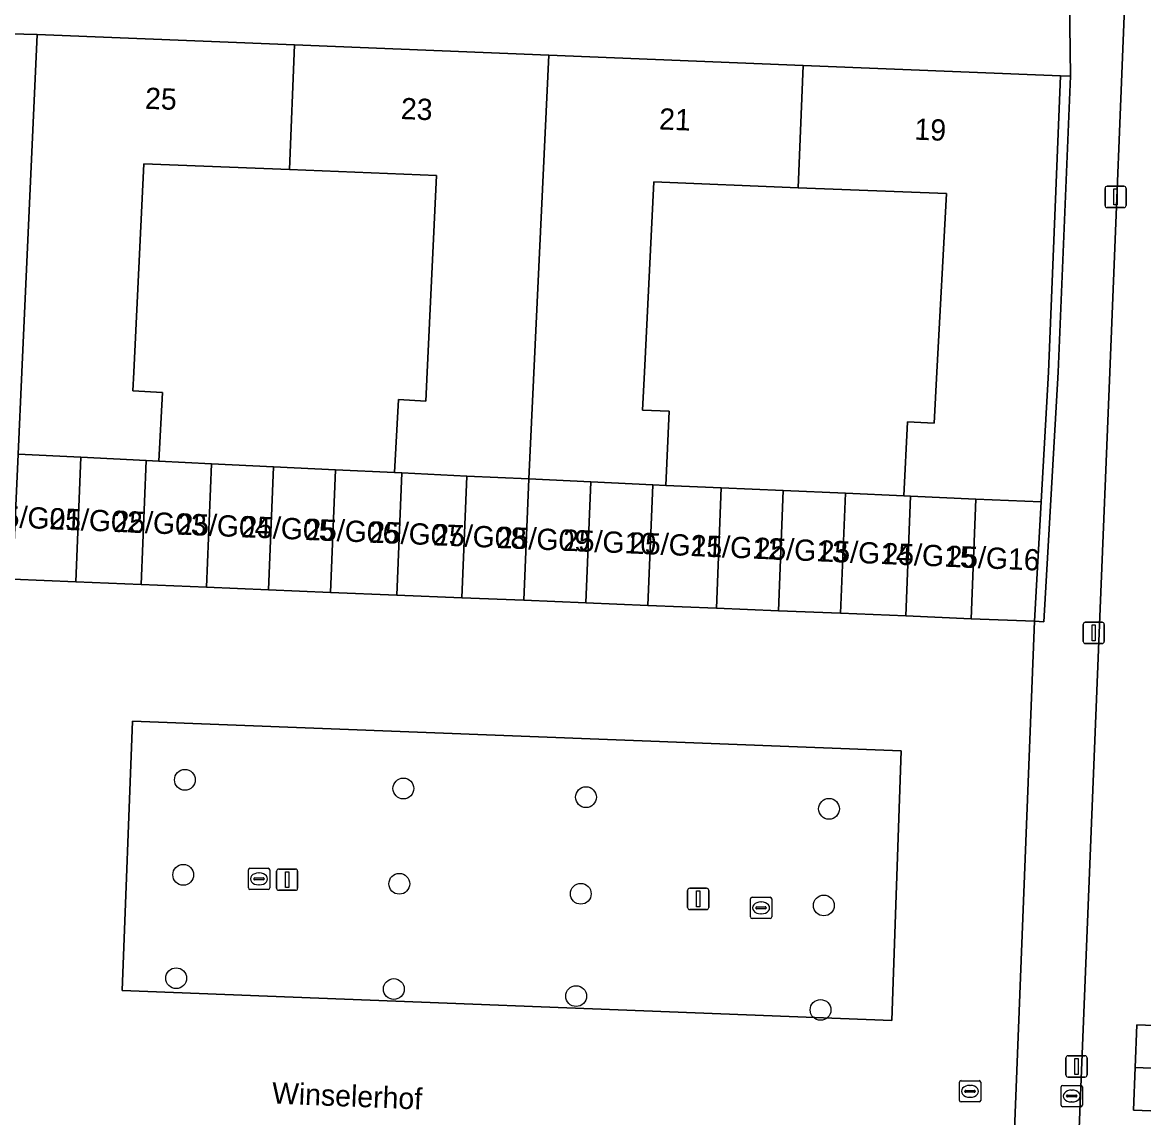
# Model space of a CAD drawing. Extents: x 160786 to 161429, y 386828 to 387485.
# Drawn here: x 161039.4 to 161092.1, y 386964.9 to 387016.5 of the extents above; entities that cross this region are included whole.
import ezdxf

# ---------------------------------------------------------------- set-up
doc = ezdxf.new("R2010")
doc.units = 0
for name, color, linetype in [('IMGEO_Boom', 7, 'Continuous'), ('IMGEO_Erf', 7, 'Continuous'), ('IMGEO_Groenvoorziening', 7, 'Continuous'), ('IMGEO_Kolk', 7, 'Continuous'), ('IMGEO_Lichtmast', 7, 'Continuous'), ('IMGEO_Openbare_ruimte_label', 7, 'Continuous'), ('IMGEO_Pand', 7, 'Continuous'), ('IMGEO_Pand_nummerreeks', 7, 'Continuous'), ('IMGEO_Parkeervlak_open', 7, 'Continuous'), ('IMGEO_Rijbaan_lokaal_open', 7, 'Continuous'), ('IMGEO_Rioolput', 7, 'Continuous'), ('IMGEO_Voetpad_open', 7, 'Continuous')]:
    doc.layers.add(name, color=color, linetype=linetype)

msp = doc.modelspace()

# ---------------------------------------------------------------- linework, layer by layer
at = {"layer": 'IMGEO_Boom'}
for centre in [(161047.048, 386980.829), (161057.319, 386980.421), (161065.902, 386980.013), (161077.328, 386979.464), (161046.97, 386976.36), (161057.126, 386975.939), (161065.658, 386975.467), (161077.084, 386974.919), (161046.637, 386971.497), (161056.87, 386970.987), (161065.44, 386970.655), (161076.929, 386970.005)]:
    msp.add_circle(centre, 0.489, dxfattribs=at)
at = {"layer": 'IMGEO_Erf'}
for points in [[(161092.128, 387039.776), (161090.524, 387000), (161090.045, 386988.116), (161088.04, 386938.415)], [(161094.065, 386965.19), (161091.639, 386965.29), (161091.722, 386967.298), (161091.805, 386969.307), (161094.274, 386969.205)]]:
    msp.add_lwpolyline(points, dxfattribs=at)
for points in [[(161056.901, 386995.279), (161057.091, 386998.718), (161058.371, 386998.647), (161058.436, 387000), (161058.877, 387009.252), (161051.968, 387009.53), (161045.111, 387009.805), (161044.649, 387000), (161044.6, 386999.123), (161045.999, 386999.046), (161045.821, 386995.82), (161048.293, 386995.698), (161051.21, 386995.554), (161054.127, 386995.41)], [(161069.098, 387008.954), (161068.646, 387000), (161068.561, 386998.223), (161069.814, 386998.164), (161069.649, 386994.678), (161072.262, 386994.563), (161075.179, 386994.435), (161078.098, 386994.306), (161080.847, 386994.185), (161081.011, 386997.665), (161082.268, 386997.606), (161082.398, 387000), (161082.855, 387008.401), (161075.874, 387008.682)]]:
    msp.add_lwpolyline(points, close=True, dxfattribs=at)
at = {"layer": 'IMGEO_Groenvoorziening'}
for points in [[(161040.103, 387015.882), (161030.788, 387016.117), (161030.281, 387016.134), (161029.414, 386990.476), (161038.863, 386990.262), (161038.95, 386990.26), (161039.215, 386996.146), (161039.388, 387000)], [(161087.431, 386988.262), (161088.093, 387000), (161088.679, 387013.929), (161088.206, 387013.949), (161087.646, 387000), (161087.302, 386993.901), (161086.985, 386988.287)]]:
    msp.add_lwpolyline(points, close=True, dxfattribs=at)
at = {"layer": 'IMGEO_Kolk'}
for p, q in [((161050.033, 386975.743), (161050.033, 386976.595)), ((161050.108, 386976.669), (161050.96, 386976.669)), ((161051.034, 386976.595), (161051.034, 386975.743)), ((161050.292, 386976.163), (161050.292, 386976.175)), ((161050.73, 386976.126), (161050.332, 386976.126)), ((161050.335, 386976.212), (161050.733, 386976.212)), ((161050.521, 386976.449), (161050.546, 386976.449)), ((161050.776, 386976.175), (161050.776, 386976.163)), ((161050.96, 386975.669), (161050.108, 386975.669)), ((161050.544, 386975.889), (161050.519, 386975.889)), ((161073.634, 386974.379), (161073.634, 386975.231)), ((161073.709, 386975.305), (161074.561, 386975.305)), ((161074.122, 386975.085), (161074.147, 386975.085)), ((161074.635, 386975.231), (161074.635, 386974.379)), ((161073.893, 386974.799), (161073.893, 386974.811)), ((161074.331, 386974.762), (161073.933, 386974.762)), ((161073.936, 386974.848), (161074.334, 386974.848)), ((161074.145, 386974.525), (161074.12, 386974.525)), ((161074.377, 386974.811), (161074.377, 386974.799)), ((161074.561, 386974.305), (161073.709, 386974.305))]:
    msp.add_line(p, q, dxfattribs=at)
for points in [[(161050.033, 386975.743), (161050.033, 386976.595)], [(161050.108, 386976.669), (161050.96, 386976.669)], [(161051.034, 386976.595), (161051.034, 386975.743)], [(161050.96, 386975.669), (161050.108, 386975.669)], [(161073.634, 386974.379), (161073.634, 386975.231)], [(161073.709, 386975.305), (161074.561, 386975.305)], [(161074.635, 386975.231), (161074.635, 386974.379)], [(161074.561, 386974.305), (161073.709, 386974.305)]]:
    msp.add_lwpolyline(points, dxfattribs=at)
for centre, radius, start, end in [((161050.11, 386976.593), 0.0765, 91.552, 178.448), ((161050.11, 386976.593), 0.0765, 91.552, 178.448), ((161050.958, 386976.593), 0.0765, 1.552, 88.448), ((161050.958, 386976.593), 0.0765, 1.552, 88.448), ((161050.332, 386976.172), 0.0403, 85.8775, 175.7526), ((161050.329, 386976.162), 0.0366, 178.938, 274.7102), ((161050.733, 386976.169), 0.043, 264.8664, 352.4533), ((161050.737, 386976.174), 0.0386, 1.7309, 96.639), ((161050.11, 386975.745), 0.0765, 181.552, 268.448), ((161050.11, 386975.745), 0.0765, 181.552, 268.448), ((161050.958, 386975.745), 0.0765, 271.552, 358.448), ((161050.958, 386975.745), 0.0765, 271.552, 358.448), ((161073.711, 386975.229), 0.0765, 91.552, 178.448), ((161073.711, 386975.229), 0.0765, 91.552, 178.448), ((161074.559, 386975.229), 0.0765, 1.552, 88.448), ((161074.559, 386975.229), 0.0765, 1.552, 88.448), ((161073.933, 386974.808), 0.0403, 85.8775, 175.7526), ((161073.93, 386974.798), 0.0366, 178.938, 274.7102), ((161074.334, 386974.805), 0.043, 264.8664, 352.4533), ((161074.338, 386974.81), 0.0386, 1.7309, 96.639), ((161073.711, 386974.381), 0.0765, 181.552, 268.448), ((161073.711, 386974.381), 0.0765, 181.552, 268.448), ((161074.559, 386974.381), 0.0765, 271.552, 358.448), ((161074.559, 386974.381), 0.0765, 271.552, 358.448)]:
    msp.add_arc(centre, radius, start, end, dxfattribs=at)
for centre, major_axis, ratio, start_param, end_param in [((161050.52, 386976.169), (-0.387, 0.002), 0.722429, 4.712389, 7.853982), ((161050.545, 386976.169), (-0.39, 0.002), 0.717154, 1.570796, 4.712389), ((161074.121, 386974.805), (-0.387, 0.002), 0.722429, 4.712389, 7.853982), ((161074.146, 386974.805), (-0.39, 0.002), 0.717154, 1.570796, 4.712389)]:
    msp.add_ellipse(centre, major_axis=major_axis, ratio=ratio, start_param=start_param, end_param=end_param, dxfattribs=at)
at = {"layer": 'IMGEO_Lichtmast'}
for p, q in [((161090.403, 387008.748), (161091.193, 387008.748)), ((161091.193, 387008.748), (161090.403, 387008.748)), ((161090.303, 387007.848), (161090.303, 387008.648)), ((161090.303, 387008.648), (161090.303, 387007.848)), ((161091.293, 387008.648), (161091.293, 387007.848)), ((161091.293, 387007.848), (161091.293, 387008.648)), ((161091.193, 387007.748), (161090.403, 387007.748)), ((161090.403, 387007.748), (161091.193, 387007.748)), ((161089.275, 386987.34), (161089.275, 386988.14)), ((161089.275, 386988.14), (161089.275, 386987.34)), ((161089.375, 386988.24), (161090.165, 386988.24)), ((161090.165, 386988.24), (161089.375, 386988.24)), ((161090.265, 386988.14), (161090.265, 386987.34)), ((161090.265, 386987.34), (161090.265, 386988.14)), ((161090.165, 386987.24), (161089.375, 386987.24)), ((161089.375, 386987.24), (161090.165, 386987.24)), ((161051.359, 386975.731), (161051.359, 386976.531)), ((161051.359, 386976.531), (161051.359, 386975.731)), ((161051.459, 386976.631), (161052.249, 386976.631)), ((161052.249, 386976.631), (161051.459, 386976.631)), ((161052.349, 386976.531), (161052.349, 386975.731)), ((161052.349, 386975.731), (161052.349, 386976.531)), ((161052.249, 386975.631), (161051.459, 386975.631)), ((161051.459, 386975.631), (161052.249, 386975.631)), ((161070.682, 386974.825), (161070.682, 386975.625)), ((161070.682, 386975.625), (161070.682, 386974.825)), ((161070.782, 386975.725), (161071.572, 386975.725)), ((161071.572, 386975.725), (161070.782, 386975.725)), ((161071.672, 386975.625), (161071.672, 386974.825)), ((161071.672, 386974.825), (161071.672, 386975.625)), ((161071.572, 386974.725), (161070.782, 386974.725)), ((161070.782, 386974.725), (161071.572, 386974.725)), ((161088.465, 386966.949), (161088.465, 386967.749)), ((161088.465, 386967.749), (161088.465, 386966.949)), ((161088.565, 386967.849), (161089.355, 386967.849)), ((161089.355, 386967.849), (161088.565, 386967.849)), ((161089.455, 386967.749), (161089.455, 386966.949)), ((161089.455, 386966.949), (161089.455, 386967.749)), ((161089.355, 386966.849), (161088.565, 386966.849)), ((161088.565, 386966.849), (161089.355, 386966.849))]:
    msp.add_line(p, q, dxfattribs=at)
for points in [[(161090.723, 387008.623), (161090.873, 387008.623), (161090.873, 387007.873), (161090.723, 387007.873), (161090.723, 387008.623)], [(161089.695, 386988.115), (161089.845, 386988.115), (161089.845, 386987.365), (161089.695, 386987.365), (161089.695, 386988.115)], [(161051.779, 386976.506), (161051.929, 386976.506), (161051.929, 386975.756), (161051.779, 386975.756), (161051.779, 386976.506)], [(161071.102, 386975.6), (161071.252, 386975.6), (161071.252, 386974.85), (161071.102, 386974.85), (161071.102, 386975.6)], [(161088.885, 386967.724), (161089.035, 386967.724), (161089.035, 386966.974), (161088.885, 386966.974), (161088.885, 386967.724)]]:
    msp.add_lwpolyline(points, dxfattribs=at)
for centre, start, end in [((161090.403, 387008.648), 90, 180), ((161090.403, 387008.648), 90, 180), ((161091.193, 387008.648), 0, 90), ((161091.193, 387008.648), 360, 90), ((161090.403, 387007.848), 180, 270), ((161090.403, 387007.848), 180, 270), ((161091.193, 387007.848), 270, 0), ((161091.193, 387007.848), 270, 0), ((161089.375, 386988.14), 90, 180), ((161089.375, 386988.14), 90, 180), ((161090.165, 386988.14), 0, 90), ((161090.165, 386988.14), 360, 90), ((161089.375, 386987.34), 180, 270), ((161089.375, 386987.34), 180, 270), ((161090.165, 386987.34), 270, 0), ((161090.165, 386987.34), 270, 0), ((161051.459, 386976.531), 90, 180), ((161051.459, 386976.531), 90, 180), ((161052.249, 386976.531), 0, 90), ((161052.249, 386976.531), 360, 90), ((161051.459, 386975.731), 180, 270), ((161051.459, 386975.731), 180, 270), ((161052.249, 386975.731), 270, 0), ((161052.249, 386975.731), 270, 0), ((161070.782, 386975.625), 90, 180), ((161070.782, 386975.625), 90, 180), ((161071.572, 386975.625), 0, 90), ((161071.572, 386975.625), 360, 90), ((161070.782, 386974.825), 180, 270), ((161070.782, 386974.825), 180, 270), ((161071.572, 386974.825), 270, 0), ((161071.572, 386974.825), 270, 0), ((161088.565, 386967.749), 90, 180), ((161088.565, 386967.749), 90, 180), ((161089.355, 386967.749), 0, 90), ((161089.355, 386967.749), 360, 90), ((161088.565, 386966.949), 180, 270), ((161088.565, 386966.949), 180, 270), ((161089.355, 386966.949), 270, 0), ((161089.355, 386966.949), 270, 0)]:
    msp.add_arc(centre, 0.1, start, end, dxfattribs=at)
at = {"layer": 'IMGEO_Pand'}
for points in [[(161039.215, 386996.146), (161042.162, 386996.001), (161045.227, 386995.849), (161045.821, 386995.82), (161045.999, 386999.046), (161044.6, 386999.123), (161044.649, 387000), (161045.111, 387009.805), (161051.968, 387009.53), (161052.204, 387015.396), (161040.103, 387015.882), (161039.388, 387000)], [(161052.204, 387015.396), (161051.968, 387009.53), (161058.877, 387009.252), (161058.436, 387000), (161058.371, 386998.647), (161057.091, 386998.718), (161056.901, 386995.279), (161057.242, 386995.263), (161060.294, 386995.119), (161063.211, 386994.982), (161064.155, 387014.915)], [(161064.155, 387014.915), (161063.211, 386994.982), (161066.127, 386994.844), (161069.044, 386994.707), (161069.649, 386994.678), (161069.814, 386998.164), (161068.561, 386998.223), (161068.646, 387000), (161069.098, 387008.954), (161075.874, 387008.682), (161076.105, 387014.435)], [(161088.206, 387013.949), (161076.105, 387014.435), (161075.874, 387008.682), (161082.855, 387008.401), (161082.398, 387000), (161082.268, 386997.606), (161081.011, 386997.665), (161080.847, 386994.185), (161081.165, 386994.171), (161084.233, 386994.036), (161087.302, 386993.901), (161087.646, 387000)], [(161041.927, 386990.138), (161042.162, 386996.001), (161039.215, 386996.146), (161038.95, 386990.26)], [(161045.227, 386995.849), (161042.162, 386996.001), (161041.927, 386990.138), (161044.994, 386990.012)], [(161048.293, 386995.698), (161045.821, 386995.82), (161045.227, 386995.849), (161044.994, 386990.012), (161048.06, 386989.886)], [(161051.21, 386995.554), (161048.293, 386995.698), (161048.06, 386989.886), (161050.977, 386989.766)], [(161050.977, 386989.766), (161053.895, 386989.646), (161054.127, 386995.41), (161051.21, 386995.554)], [(161057.242, 386995.263), (161056.901, 386995.279), (161054.127, 386995.41), (161053.895, 386989.646), (161057.011, 386989.518)], [(161060.294, 386995.119), (161057.242, 386995.263), (161057.011, 386989.518), (161060.064, 386989.393)], [(161060.064, 386989.393), (161062.981, 386989.273), (161063.211, 386994.982), (161060.294, 386995.119)], [(161062.981, 386989.273), (161065.899, 386989.153), (161066.127, 386994.844), (161063.211, 386994.982)], [(161069.044, 386994.707), (161066.127, 386994.844), (161065.899, 386989.153), (161068.817, 386989.033)], [(161072.262, 386994.563), (161069.649, 386994.678), (161069.044, 386994.707), (161068.817, 386989.033), (161072.035, 386988.901)], [(161072.035, 386988.901), (161074.953, 386988.781), (161075.179, 386994.435), (161072.262, 386994.563)], [(161074.953, 386988.781), (161077.871, 386988.661), (161078.098, 386994.306), (161075.179, 386994.435)], [(161081.165, 386994.171), (161080.847, 386994.185), (161078.098, 386994.306), (161077.871, 386988.661), (161080.939, 386988.535)], [(161080.939, 386988.535), (161084.007, 386988.409), (161084.233, 386994.036), (161081.165, 386994.171)], [(161087.302, 386993.901), (161084.233, 386994.036), (161084.007, 386988.409), (161086.985, 386988.287)], [(161106.811, 386970.013), (161105.311, 386970.075), (161105.436, 386973.072), (161106.935, 386973.01), (161106.942, 386973.19), (161094.46, 386973.708), (161094.274, 386969.205), (161091.805, 386969.307), (161091.722, 386967.298), (161106.672, 386966.677)], [(161106.672, 386966.677), (161091.722, 386967.298), (161091.639, 386965.29), (161094.065, 386965.19), (161093.874, 386960.552), (161106.396, 386960.032), (161106.403, 386960.212), (161104.905, 386960.274), (161105.029, 386963.271), (161106.528, 386963.209)]]:
    msp.add_lwpolyline(points, close=True, dxfattribs=at)
at = {"layer": 'IMGEO_Parkeervlak_open'}
msp.add_lwpolyline([(161080.726, 386982.195), (161044.583, 386983.593), (161044.106, 386970.918), (161080.287, 386969.503)], close=True, dxfattribs=at)
at = {"layer": 'IMGEO_Rijbaan_lokaal_open'}
msp.add_lwpolyline([(161085.893, 386960.371), (161086.985, 386988.287), (161084.007, 386988.409), (161080.939, 386988.535), (161077.871, 386988.661), (161074.953, 386988.781), (161072.035, 386988.901), (161068.817, 386989.033), (161065.899, 386989.153), (161062.981, 386989.273), (161060.064, 386989.393), (161057.011, 386989.518), (161053.895, 386989.646), (161050.977, 386989.766), (161048.06, 386989.886), (161044.994, 386990.012), (161041.927, 386990.138), (161038.95, 386990.26)], dxfattribs=at)
msp.add_lwpolyline([(161044.583, 386983.593), (161080.726, 386982.195), (161080.287, 386969.503), (161044.106, 386970.918)], close=True, dxfattribs=at)
at = {"layer": 'IMGEO_Rioolput'}
for p, q in [((161083.457, 386965.751), (161083.457, 386966.603)), ((161083.532, 386966.677), (161084.384, 386966.677)), ((161084.458, 386966.603), (161084.458, 386965.751)), ((161083.716, 386966.171), (161083.716, 386966.183)), ((161084.154, 386966.134), (161083.756, 386966.134)), ((161083.759, 386966.22), (161084.157, 386966.22)), ((161083.945, 386966.457), (161083.97, 386966.457)), ((161084.2, 386966.183), (161084.2, 386966.171)), ((161088.237, 386965.528), (161088.237, 386966.38)), ((161088.312, 386966.454), (161089.164, 386966.454)), ((161088.539, 386965.997), (161088.937, 386965.997)), ((161088.725, 386966.234), (161088.75, 386966.234)), ((161089.238, 386966.38), (161089.238, 386965.528)), ((161084.384, 386965.677), (161083.532, 386965.677)), ((161083.968, 386965.897), (161083.943, 386965.897)), ((161089.164, 386965.454), (161088.312, 386965.454)), ((161088.496, 386965.948), (161088.496, 386965.96)), ((161088.934, 386965.911), (161088.536, 386965.911)), ((161088.748, 386965.674), (161088.723, 386965.674)), ((161088.98, 386965.96), (161088.98, 386965.948))]:
    msp.add_line(p, q, dxfattribs=at)
for points in [[(161083.457, 386965.751), (161083.457, 386966.603)], [(161083.532, 386966.677), (161084.384, 386966.677)], [(161084.458, 386966.603), (161084.458, 386965.751)], [(161088.237, 386965.528), (161088.237, 386966.38)], [(161088.312, 386966.454), (161089.164, 386966.454)], [(161089.238, 386966.38), (161089.238, 386965.528)], [(161084.384, 386965.677), (161083.532, 386965.677)], [(161089.164, 386965.454), (161088.312, 386965.454)]]:
    msp.add_lwpolyline(points, dxfattribs=at)
for centre, radius, start, end in [((161083.534, 386966.601), 0.0765, 91.552, 178.448), ((161083.534, 386966.601), 0.0765, 91.552, 178.448), ((161084.382, 386966.601), 0.0765, 1.552, 88.448), ((161084.382, 386966.601), 0.0765, 1.552, 88.448), ((161083.756, 386966.18), 0.0403, 85.8775, 175.7526), ((161083.753, 386966.17), 0.0366, 178.938, 274.7102), ((161084.157, 386966.177), 0.043, 264.8664, 352.4533), ((161084.161, 386966.182), 0.0386, 1.7309, 96.639), ((161088.314, 386966.378), 0.0765, 91.552, 178.448), ((161088.314, 386966.378), 0.0765, 91.552, 178.448), ((161088.536, 386965.957), 0.0403, 85.8775, 175.7526), ((161088.941, 386965.959), 0.0386, 1.7309, 96.639), ((161089.162, 386966.378), 0.0765, 1.552, 88.448), ((161089.162, 386966.378), 0.0765, 1.552, 88.448), ((161083.534, 386965.753), 0.0765, 181.552, 268.448), ((161083.534, 386965.753), 0.0765, 181.552, 268.448), ((161084.382, 386965.753), 0.0765, 271.552, 358.448), ((161084.382, 386965.753), 0.0765, 271.552, 358.448), ((161088.314, 386965.53), 0.0765, 181.552, 268.448), ((161088.314, 386965.53), 0.0765, 181.552, 268.448), ((161088.533, 386965.947), 0.0366, 178.938, 274.7102), ((161088.937, 386965.954), 0.043, 264.8664, 352.4533), ((161089.162, 386965.53), 0.0765, 271.552, 358.448), ((161089.162, 386965.53), 0.0765, 271.552, 358.448)]:
    msp.add_arc(centre, radius, start, end, dxfattribs=at)
for centre, major_axis, ratio, start_param, end_param in [((161083.944, 386966.177), (-0.387, 0.002), 0.722429, 4.712389, 7.853982), ((161083.969, 386966.177), (-0.39, 0.002), 0.717154, 1.570796, 4.712389), ((161088.724, 386965.954), (-0.387, 0.002), 0.722429, 4.712389, 7.853982), ((161088.749, 386965.954), (-0.39, 0.002), 0.717154, 1.570796, 4.712389)]:
    msp.add_ellipse(centre, major_axis=major_axis, ratio=ratio, start_param=start_param, end_param=end_param, dxfattribs=at)
at = {"layer": 'IMGEO_Voetpad_open'}
for points in [[(161090.524, 387000), (161092.128, 387039.776)], [(161088.605, 387019.918), (161088.679, 387013.929), (161088.093, 387000), (161087.431, 386988.262), (161086.985, 386988.287), (161085.893, 386960.371)], [(161088.04, 386938.415), (161090.045, 386988.116), (161090.524, 387000)]]:
    msp.add_lwpolyline(points, dxfattribs=at)
msp.add_lwpolyline([(161088.605, 387019.918), (161083.257, 387020.133), (161082.258, 387020.173), (161070.491, 387020.645), (161069.492, 387020.685), (161059.285, 387021.094), (161058.286, 387021.134), (161046.541, 387021.605), (161045.542, 387021.645), (161040.297, 387021.856), (161035.04, 387022.067), (161031.043, 387022.227), (161030.488, 387022.25), (161030.281, 387016.134), (161030.788, 387016.117), (161040.103, 387015.882), (161052.204, 387015.396), (161064.155, 387014.915), (161076.105, 387014.435), (161088.206, 387013.949), (161088.679, 387013.929)], close=True, dxfattribs=at)

# ---------------------------------------------------------------- texts
at = {"layer": 'IMGEO_Openbare_ruimte_label'}
msp.add_text('Winselerhof', height=1, rotation=357.6498, dxfattribs=at).set_placement((161051.126, 386965.607))
at = {"layer": 'IMGEO_Pand_nummerreeks'}
for s, rotation, p in [('25', 357.6988, (161045.158, 387012.397)), ('23', 357.6988, (161057.184, 387011.913)), ('21', 357.6988, (161069.323, 387011.425)), ('19', 357.6988, (161081.327, 387010.943)), ('25/G01', 357.594, (161037.771, 386992.746)), ('25/G02', 357.594, (161040.659, 386992.624)), ('25/G03', 357.594, (161043.671, 386992.498)), ('25/G04', 357.594, (161046.676, 386992.371)), ('25/G05', 357.594, (161049.681, 386992.245)), ('25/G06', 357.594, (161052.686, 386992.119)), ('25/G07', 357.594, (161055.691, 386991.993)), ('25/G08', 357.594, (161058.699, 386991.866)), ('25/G09', 357.594, (161061.698, 386991.74)), ('25/G10', 357.594, (161064.8, 386991.61)), ('25/G11', 357.594, (161067.912, 386991.479)), ('25/G12', 357.594, (161070.801, 386991.358)), ('25/G13', 357.594, (161073.812, 386991.231)), ('25/G14', 357.594, (161076.817, 386991.105)), ('25/G15', 357.594, (161079.822, 386990.979)), ('25/G16', 357.594, (161082.827, 386990.852))]:
    msp.add_text(s, height=1, rotation=rotation, dxfattribs=at).set_placement(p)

doc.saveas('drawing.dxf')
